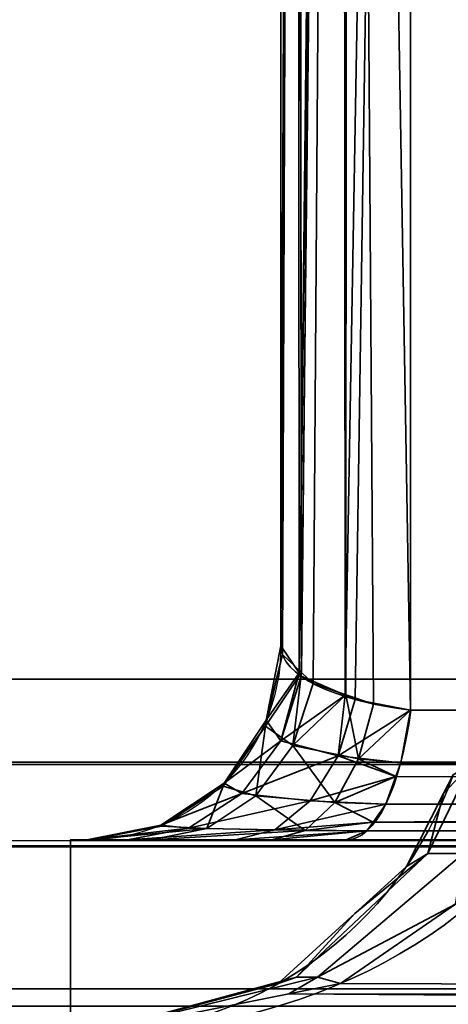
# Model space of a CAD drawing. Header units: millimetres. Extents: x -508 to 6708, y -110 to 248.
# Tile 1021 of 1056: x 2559.42 to 2560.96, y -23.39 to -19.84. Entities that reach past the tile are written whole.
import ezdxf

# ---------------------------------------------------------------- set-up
doc = ezdxf.new("R2010")
doc.units = ezdxf.units.MM
doc.layers.add('151', color=7, linetype='Continuous', true_color=0xffffff)

# ---------------------------------------------------------------- blocks, each defined once
blk = doc.blocks.new('UG_SURFACE_307')
at = {"layer": '151', "color": 252, "linetype": 'Continuous', "lineweight": 35}
for points in [[(2532.0001, -5.3, 2075.2499), (2532.0001, -22.22, 2075.2499), (3467.9999, -22.22, 2075.2499), (3467.9999, -5.3, 2075.2499)], [(2533.5, -5.3, 2073.75), (3466.5, -5.3, 2073.75), (3466.5, -22.22, 2073.75), (2533.5, -22.22, 2073.75)], [(3467.9999, -22.22, 2075.2499), (2532.0001, -22.22, 2075.2499), (2532.0592, -22.8209, 2075.1908)], [(3467.9408, -22.8209, 2075.1908), (3467.9999, -22.22, 2075.2499), (2532.0592, -22.8209, 2075.1908)], [(2533.5305, -22.5282, 2073.7197), (2533.5, -22.22, 2073.75), (3466.5, -22.22, 2073.75)], [(2533.5305, -22.5282, 2073.7197), (3466.5, -22.22, 2073.75), (3466.4695, -22.5282, 2073.7197)], [(3466.4695, -22.5282, 2073.7197), (3466.3796, -22.8246, 2073.6296), (2533.6204, -22.8246, 2073.6296), (2533.5305, -22.5282, 2073.7197)], [(2532.0592, -22.8209, 2075.1908), (2532.2344, -23.3987, 2075.0155), (3467.7656, -23.3987, 2075.0155), (3467.9408, -22.8209, 2075.1908)], [(3466.0373, -23.3372, 2073.2872), (2533.9627, -23.3372, 2073.2872), (2533.6204, -22.8246, 2073.6296), (3466.3796, -22.8246, 2073.6296)], [(3465.5247, -23.6797, 2072.7746), (2534.4753, -23.6797, 2072.7746), (2533.9627, -23.3372, 2073.2872), (3466.0373, -23.3372, 2073.2872)]]:
    blk.add_3dface(points, dxfattribs=at)
blk = doc.blocks.new('UG_SURFACE_318')
at = {"layer": '151', "color": 252, "linetype": 'Continuous', "lineweight": 35}
for points in [[(2570.8675, 1.1734, 1158.357), (2560.8265, -8.8675, 1158.357), (2560.8265, -22.3324, 1163.4195), (2580.2524, -22.3324, 1170.7232)], [(2560.8265, -8.8675, 1158.357), (2560.5996, -8.9158, 1158.2285), (2560.5903, -22.278, 1163.2341)], [(2560.5903, -22.278, 1163.2341), (2560.6265, -22.2937, 1163.2876), (2560.8265, -8.8675, 1158.357)], [(2560.5996, -8.9158, 1010.2714), (2560.8265, -8.8675, 1010.1429), (2560.8265, -22.3324, 1005.0805)], [(2560.6265, -22.2937, 1163.2876), (2560.8265, -22.3324, 1163.4195), (2560.8265, -8.8675, 1158.357)], [(2584.3325, -18.2525, 997.7769), (2580.2524, -22.3324, 997.7769), (2560.8265, -22.3324, 1005.0805), (2560.8265, -8.8675, 1010.1429)], [(2560.5698, -8.9258, 1158.2022), (2560.4172, -9.0015, 1158.0006), (2560.4243, -22.1977, 1162.9602)], [(2560.4334, -22.1962, 1005.545), (2560.4172, -9.0015, 1010.4994), (2560.5698, -8.9258, 1010.2979)], [(2560.5822, -8.9195, 1158.2187), (2560.5698, -8.9258, 1158.2022), (2560.4243, -22.1977, 1162.9602)], [(2560.4243, -22.1977, 1162.9602), (2560.4324, -22.2098, 1163.0014), (2560.5822, -8.9195, 1158.2187)], [(2560.4324, -22.2098, 1163.0014), (2560.5903, -22.278, 1163.2341), (2560.5822, -8.9195, 1158.2187)], [(2560.5698, -8.9258, 1010.2979), (2560.4749, -22.2358, 1005.41), (2560.4334, -22.1962, 1005.545)], [(2560.5698, -8.9258, 1010.2979), (2560.5936, -22.2762, 1005.2722), (2560.4749, -22.2358, 1005.41)], [(2560.5698, -8.9258, 1010.2979), (2560.5822, -8.9195, 1010.2812), (2560.5936, -22.2762, 1005.2722)], [(2560.5996, -8.9158, 1158.2285), (2560.5822, -8.9195, 1158.2187), (2560.5903, -22.278, 1163.2341)], [(2560.5936, -22.2762, 1005.2722), (2560.5822, -8.9195, 1010.2812), (2560.5996, -8.9158, 1010.2714)], [(2560.5996, -8.9158, 1010.2714), (2560.6928, -22.3099, 1005.1571), (2560.5936, -22.2762, 1005.2722)], [(2560.5996, -8.9158, 1010.2714), (2560.8265, -22.3324, 1005.0805), (2560.6928, -22.3099, 1005.1571)], [(2560.4172, -9.0015, 1158.0006), (2560.4143, -9.0066, 1157.9871), (2560.359, -22.1, 1162.6267)], [(2560.359, -22.1, 1162.6267), (2560.4243, -22.1977, 1162.9602), (2560.4172, -9.0015, 1158.0006)], [(2560.4143, -9.0066, 1157.9871), (2560.359, -9.0999, 1157.7389), (2560.359, -22.1, 1162.6267)], [(2560.4143, -9.0066, 1010.5129), (2560.3645, -22.1308, 1005.7681), (2560.359, -22.1, 1005.8733)], [(2560.359, -22.1, 1005.8733), (2560.359, -9.0999, 1010.761), (2560.4143, -9.0066, 1010.5129)], [(2560.4143, -9.0066, 1010.5129), (2560.4334, -22.1962, 1005.545), (2560.3645, -22.1308, 1005.7681)], [(2560.4143, -9.0066, 1010.5129), (2560.4172, -9.0015, 1010.4994), (2560.4334, -22.1962, 1005.545)], [(2560.359, -22.1, 1005.8733), (2560.359, -22.1, 1162.6267), (2560.359, -9.0999, 1157.7389), (2560.359, -9.0999, 1010.761)], [(2560.4243, -22.1977, 1162.9602), (2560.359, -22.1, 1162.6267), (2560.3056, -22.3679, 1162.6267)], [(2560.3056, -22.3679, 1005.8733), (2560.3056, -22.3679, 1162.6267), (2560.359, -22.1, 1162.6267), (2560.359, -22.1, 1005.8733)], [(2560.3056, -22.3679, 1005.8733), (2560.359, -22.1, 1005.8733), (2560.3645, -22.1308, 1005.7681)], [(2560.3032, -22.3891, 1005.7608), (2560.3645, -22.1308, 1005.7681), (2560.4334, -22.1962, 1005.545)], [(2560.3645, -22.1308, 1005.7681), (2560.3032, -22.3891, 1005.7608), (2560.3056, -22.3679, 1005.8733)], [(2560.4019, -22.4594, 1005.3648), (2560.3032, -22.3891, 1005.7608), (2560.4334, -22.1962, 1005.545)], [(2560.3056, -22.3679, 1162.6267), (2560.3592, -22.4423, 1163.0355), (2560.4243, -22.1977, 1162.9602)], [(2560.3592, -22.4423, 1163.0355), (2560.4324, -22.2098, 1163.0014), (2560.4243, -22.1977, 1162.9602)], [(2560.5903, -22.278, 1163.2341), (2560.4324, -22.2098, 1163.0014), (2560.3592, -22.4423, 1163.0355)], [(2560.4334, -22.1962, 1005.545), (2560.4749, -22.2358, 1005.41), (2560.4019, -22.4594, 1005.3648)], [(2560.4019, -22.4594, 1005.3648), (2560.4749, -22.2358, 1005.41), (2560.5936, -22.2762, 1005.2722)], [(2560.3592, -22.4423, 1163.0355), (2560.5648, -22.497, 1163.3613), (2560.5903, -22.278, 1163.2341)], [(2560.6387, -22.5074, 1005.0747), (2560.4019, -22.4594, 1005.3648), (2560.5936, -22.2762, 1005.2722)], [(2560.5648, -22.497, 1163.3613), (2560.6265, -22.2937, 1163.2876), (2560.5903, -22.278, 1163.2341)], [(2560.8265, -22.3324, 1163.4195), (2560.6265, -22.2937, 1163.2876), (2560.5648, -22.497, 1163.3613)], [(2560.5936, -22.2762, 1005.2722), (2560.6928, -22.3099, 1005.1571), (2560.6387, -22.5074, 1005.0747)], [(2560.6387, -22.5074, 1005.0747), (2560.6928, -22.3099, 1005.1571), (2560.8265, -22.3324, 1005.0805)], [(2560.5648, -22.497, 1163.3613), (2560.7908, -22.5217, 1163.5146), (2560.8265, -22.3324, 1163.4195)], [(2560.8265, -22.3324, 1005.0805), (2560.7908, -22.5217, 1004.9855), (2560.6387, -22.5074, 1005.0747)], [(2580.2524, -22.3324, 1170.7232), (2560.8265, -22.3324, 1163.4195), (2560.7908, -22.5217, 1163.5146)], [(2560.7908, -22.5217, 1163.5146), (2580.2004, -22.5766, 1170.8617), (2580.2524, -22.3324, 1170.7232)], [(2580.2524, -22.3324, 997.7769), (2580.2004, -22.5766, 997.6383), (2560.7908, -22.5217, 1004.9855)], [(2560.7908, -22.5217, 1004.9855), (2560.8265, -22.3324, 1005.0805), (2580.2524, -22.3324, 997.7769)], [(2560.2689, -22.6409, 1005.2825), (2560.1506, -22.6058, 1005.7428), (2560.3032, -22.3891, 1005.7608)], [(2560.3032, -22.3891, 1005.7608), (2560.1506, -22.6058, 1005.7428), (2560.154, -22.595, 1005.8733)], [(2560.3592, -22.4423, 1163.0355), (2560.3056, -22.3679, 1162.6267), (2560.154, -22.595, 1162.6267)], [(2560.154, -22.595, 1005.8733), (2560.154, -22.595, 1162.6267), (2560.3056, -22.3679, 1162.6267), (2560.3056, -22.3679, 1005.8733)], [(2560.154, -22.595, 1005.8733), (2560.3056, -22.3679, 1005.8733), (2560.3032, -22.3891, 1005.7608)], [(2560.3032, -22.3891, 1005.7608), (2560.4019, -22.4594, 1005.3648), (2560.2689, -22.6409, 1005.2825)], [(2560.154, -22.595, 1162.6267), (2560.2179, -22.6324, 1163.1016), (2560.3592, -22.4423, 1163.0355)], [(2560.5648, -22.497, 1163.3613), (2560.3592, -22.4423, 1163.0355), (2560.2179, -22.6324, 1163.1016)], [(2560.5536, -22.6643, 1004.945), (2560.2689, -22.6409, 1005.2825), (2560.4019, -22.4594, 1005.3648)], [(2560.4019, -22.4594, 1005.3648), (2560.6387, -22.5074, 1005.0747), (2560.5536, -22.6643, 1004.945)], [(2560.2179, -22.6324, 1163.1016), (2560.4649, -22.6593, 1163.4805), (2560.5648, -22.497, 1163.3613)], [(2560.5648, -22.497, 1163.3613), (2560.4649, -22.6593, 1163.4805), (2560.7729, -22.5714, 1163.5625)], [(2560.7729, -22.5714, 1004.9374), (2560.5536, -22.6643, 1004.945), (2560.6387, -22.5074, 1005.0747)], [(2560.7729, -22.5714, 1163.5625), (2560.7908, -22.5217, 1163.5146), (2560.5648, -22.497, 1163.3613)], [(2560.6387, -22.5074, 1005.0747), (2560.7908, -22.5217, 1004.9855), (2560.7729, -22.5714, 1004.9374)], [(2560.7908, -22.5217, 1163.5146), (2560.7729, -22.5714, 1163.5625), (2580.2004, -22.5766, 1170.8617)], [(2580.2004, -22.5766, 997.6383), (2560.7729, -22.5714, 1004.9374), (2560.7908, -22.5217, 1004.9855)], [(2560.9453, -22.6322, 1162.3501), (2561.0454, -22.5266, 1162.5661), (2560.8881, -22.8485, 1162.6972)], [(2561.017, -22.8485, 1162.8835), (2560.8881, -22.8485, 1162.6972), (2561.0454, -22.5266, 1162.5661), (2561.1951, -22.5266, 1162.7823)], [(2560.8881, -22.8485, 1005.8028), (2561.0454, -22.5266, 1005.9339), (2560.9453, -22.6322, 1006.1499)], [(2560.8881, -22.8485, 1005.8028), (2561.017, -22.8485, 1005.6165), (2561.1951, -22.5266, 1005.7178), (2561.0454, -22.5266, 1005.9339)], [(2560.9453, -22.6322, 1162.3501), (2560.9796, -22.5648, 1162.3144), (2561.0454, -22.5266, 1162.5661)], [(2561.0454, -22.5266, 1005.9339), (2560.9796, -22.5648, 1006.1857), (2560.9453, -22.6322, 1006.1499)], [(2560.4649, -22.6593, 1163.4805), (2560.7367, -22.6713, 1163.6589), (2560.7729, -22.5714, 1163.5625)], [(2560.7729, -22.5714, 1004.9374), (2560.7367, -22.6713, 1004.8411), (2560.5536, -22.6643, 1004.945)], [(2580.2, -22.578, 997.6375), (2560.6914, -22.7352, 1004.721), (2560.7367, -22.6713, 1004.8411)], [(2580.2, -22.578, 997.6375), (2580.1184, -22.7412, 997.4201), (2560.6914, -22.7352, 1004.721)], [(2580.2, -22.578, 1170.8626), (2560.7729, -22.5714, 1163.5625), (2560.7367, -22.6713, 1163.6589)], [(2580.2, -22.578, 997.6375), (2560.7367, -22.6713, 1004.8411), (2560.7729, -22.5714, 1004.9374)], [(2580.1184, -22.7412, 1171.0799), (2580.2, -22.578, 1170.8626), (2560.7367, -22.6713, 1163.6589)], [(2580.2, -22.578, 1170.8626), (2580.2004, -22.5766, 1170.8617), (2560.7729, -22.5714, 1163.5625)], [(2560.7729, -22.5714, 1004.9374), (2580.2004, -22.5766, 997.6383), (2580.2, -22.578, 997.6375)], [(2560.9796, -22.5648, 1162.3144), (2560.9453, -22.6322, 1006.1499), (2560.9796, -22.5648, 1006.1857)], [(2560.9796, -22.5648, 1162.3144), (2560.9453, -22.6322, 1162.3501), (2560.9453, -22.6322, 1006.1499)], [(2560.2179, -22.6324, 1163.1016), (2560.154, -22.595, 1162.6267), (2559.9267, -22.7467, 1162.6267)], [(2559.9267, -22.7467, 1005.8733), (2559.9267, -22.7467, 1162.6267), (2560.154, -22.595, 1162.6267), (2560.154, -22.595, 1005.8733)], [(2559.9267, -22.7467, 1005.8733), (2560.154, -22.595, 1005.8733), (2560.1506, -22.6058, 1005.7428)], [(2560.1506, -22.6058, 1005.7428), (2559.9289, -22.7496, 1005.7167), (2559.9267, -22.7467, 1005.8733)], [(2560.0917, -22.759, 1005.1728), (2559.9289, -22.7496, 1005.7167), (2560.1506, -22.6058, 1005.7428)], [(2560.1506, -22.6058, 1005.7428), (2560.2689, -22.6409, 1005.2825), (2560.0917, -22.759, 1005.1728)], [(2559.9267, -22.7467, 1162.6267), (2560.0255, -22.7568, 1163.1913), (2560.2179, -22.6324, 1163.1016)], [(2560.4649, -22.6593, 1163.4805), (2560.2179, -22.6324, 1163.1016), (2560.0255, -22.7568, 1163.1913)], [(2560.446, -22.7652, 1004.7809), (2560.0917, -22.759, 1005.1728), (2560.2689, -22.6409, 1005.2825)], [(2560.2689, -22.6409, 1005.2825), (2560.5536, -22.6643, 1004.945), (2560.446, -22.7652, 1004.7809)], [(2560.8881, -22.8485, 1162.6972), (2560.8113, -22.895, 1162.4892), (2560.9453, -22.6322, 1162.3501)], [(2560.8113, -22.895, 1006.0109), (2560.9453, -22.6322, 1162.3501), (2560.8113, -22.895, 1162.4892)], [(2560.8113, -22.895, 1006.0109), (2560.9453, -22.6322, 1006.1499), (2560.9453, -22.6322, 1162.3501)], [(2560.9453, -22.6322, 1006.1499), (2560.8113, -22.895, 1006.0109), (2560.8881, -22.8485, 1005.8028)], [(2560.0255, -22.7568, 1163.1913), (2560.3368, -22.7639, 1163.633), (2560.4649, -22.6593, 1163.4805)], [(2560.7367, -22.6713, 1163.6589), (2560.4649, -22.6593, 1163.4805), (2560.3368, -22.7639, 1163.633)], [(2560.3368, -22.7639, 1163.633), (2560.6914, -22.7352, 1163.779), (2560.7367, -22.6713, 1163.6589)], [(2560.6914, -22.7352, 1004.721), (2560.446, -22.7652, 1004.7809), (2560.5536, -22.6643, 1004.945)], [(2560.5536, -22.6643, 1004.945), (2560.7367, -22.6713, 1004.8411), (2560.6914, -22.7352, 1004.721)], [(2560.7367, -22.6713, 1163.6589), (2560.6914, -22.7352, 1163.779), (2580.1184, -22.7412, 1171.0799)], [(2560.0255, -22.7568, 1163.1913), (2559.9267, -22.7467, 1162.6267), (2559.659, -22.8, 1162.6267)], [(2559.659, -22.8, 1005.8733), (2559.659, -22.8, 1162.6267), (2559.9267, -22.7467, 1162.6267), (2559.9267, -22.7467, 1005.8733)], [(2559.659, -22.8, 1005.8733), (2559.9267, -22.7467, 1005.8733), (2559.9289, -22.7496, 1005.7167)], [(2559.9289, -22.7496, 1005.7167), (2559.67, -22.8, 1005.686), (2559.659, -22.8, 1005.8733)], [(2559.659, -22.8, 1162.6267), (2559.8059, -22.8, 1163.2936), (2560.0255, -22.7568, 1163.1913)], [(2559.67, -22.8, 1005.686), (2559.9289, -22.7496, 1005.7167), (2560.0917, -22.759, 1005.1728)], [(2560.3368, -22.7639, 1163.633), (2560.0255, -22.7568, 1163.1913), (2559.8059, -22.8, 1163.2936)], [(2560.3368, -22.7639, 1163.633), (2560.6689, -22.767, 1163.8389), (2560.6914, -22.7352, 1163.779)], [(2560.6914, -22.7352, 1004.721), (2560.6689, -22.767, 1004.6611), (2560.446, -22.7652, 1004.7809)], [(2580.1175, -22.7431, 997.4175), (2560.5943, -22.8, 1004.4625), (2560.6689, -22.767, 1004.6611)], [(2580.1175, -22.7431, 997.4175), (2580.0202, -22.8, 997.1588), (2560.5943, -22.8, 1004.4625)], [(2580.1175, -22.7431, 1171.0825), (2560.6914, -22.7352, 1163.779), (2560.6689, -22.767, 1163.8389)], [(2580.1175, -22.7431, 997.4175), (2560.6689, -22.767, 1004.6611), (2560.6914, -22.7352, 1004.721)], [(2580.0202, -22.8, 1171.3412), (2580.1175, -22.7431, 1171.0825), (2560.6689, -22.767, 1163.8389)], [(2580.1175, -22.7431, 1171.0825), (2580.1184, -22.7412, 1171.0799), (2560.6914, -22.7352, 1163.779)], [(2560.6914, -22.7352, 1004.721), (2580.1184, -22.7412, 997.4201), (2580.1175, -22.7431, 997.4175)], [(2560.0917, -22.759, 1005.1728), (2559.891, -22.8, 1005.0488), (2559.67, -22.8, 1005.686)], [(2559.8059, -22.8, 1163.2936), (2560.1943, -22.8, 1163.803), (2560.3368, -22.7639, 1163.633)], [(2559.891, -22.8, 1005.0488), (2560.0917, -22.759, 1005.1728), (2560.446, -22.7652, 1004.7809)], [(2560.446, -22.7652, 1004.7809), (2560.3263, -22.8, 1004.5987), (2559.891, -22.8, 1005.0488)], [(2560.6689, -22.767, 1163.8389), (2560.3368, -22.7639, 1163.633), (2560.1943, -22.8, 1163.803)], [(2560.1943, -22.8, 1163.803), (2560.5943, -22.8, 1164.0376), (2560.6689, -22.767, 1163.8389)], [(2560.3263, -22.8, 1004.5987), (2560.446, -22.7652, 1004.7809), (2560.6689, -22.767, 1004.6611)], [(2560.6689, -22.767, 1004.6611), (2560.5943, -22.8, 1004.4625), (2560.3263, -22.8, 1004.5987)], [(2560.6689, -22.767, 1163.8389), (2560.5943, -22.8, 1164.0376), (2580.0202, -22.8, 1171.3412)], [(2559.6001, -22.8, 979.25), (2559.6001, -22.8, 1164.25), (2559.659, -22.8, 1005.8733)], [(2559.659, -22.8, 1005.8733), (2559.67, -22.8, 1005.686), (2559.6001, -22.8, 979.25)], [(2559.67, -22.8, 1005.686), (2559.891, -22.8, 1005.0488), (2559.6001, -22.8, 979.25)], [(2559.6001, -22.8, 1164.25), (2559.659, -22.8, 1162.6267), (2559.659, -22.8, 1005.8733)], [(2559.6001, -22.8, 1164.25), (2561.0001, -22.8, 1164.25), (2560.5943, -22.8, 1164.0376)], [(2559.6001, -22.8, 979.25), (2560.3263, -22.8, 1004.5987), (2560.5943, -22.8, 1004.4625)], [(2559.6001, -22.8, 1164.25), (2559.8059, -22.8, 1163.2936), (2559.659, -22.8, 1162.6267)], [(2560.5943, -22.8, 1164.0376), (2560.1943, -22.8, 1163.803), (2559.6001, -22.8, 1164.25)], [(2559.6001, -22.8, 979.25), (2559.891, -22.8, 1005.0488), (2560.3263, -22.8, 1004.5987)], [(2560.1943, -22.8, 1163.803), (2559.8059, -22.8, 1163.2936), (2559.6001, -22.8, 1164.25)], [(2560.5943, -22.8, 1004.4625), (2580.0202, -22.8, 997.1588), (2580.0202, -22.8, 979.25), (2559.6001, -22.8, 979.25)], [(2559.6001, -23.5, 1164.25), (2559.6001, -22.8, 1164.25), (2559.6001, -22.8, 979.25), (2559.6001, -23.5, 979.25)], [(2559.6001, -23.5, 1164.25), (2561.0001, -23.5, 1164.25), (2561.0001, -22.8, 1164.25), (2559.6001, -22.8, 1164.25)], [(2580.0202, -23.5, 979.25), (2559.6001, -23.5, 979.25), (2559.6001, -22.8, 979.25), (2580.0202, -22.8, 979.25)], [(2580.0202, -22.8, 1171.3412), (2560.5943, -22.8, 1164.0376), (2561.0001, -22.8, 1164.25)], [(2560.6258, -23.0649, 1162.6818), (2560.8881, -22.8485, 1162.6972), (2560.415, -23.2951, 1163.0818)], [(2560.4906, -23.2951, 1163.1908), (2560.415, -23.2951, 1163.0818), (2560.8881, -22.8485, 1162.6972), (2561.017, -22.8485, 1162.8835)], [(2560.415, -23.2951, 1005.4183), (2560.8881, -22.8485, 1005.8028), (2560.6258, -23.0649, 1005.8181)], [(2560.415, -23.2951, 1005.4183), (2560.4906, -23.2951, 1005.3092), (2561.017, -22.8485, 1005.6165), (2560.8881, -22.8485, 1005.8028)], [(2560.4906, -23.2951, 1163.1908), (2561.017, -22.8485, 1162.8835), (2560.9884, -23.0309, 1163.1131)], [(2560.9884, -23.0309, 1005.3869), (2561.017, -22.8485, 1005.6165), (2560.4906, -23.2951, 1005.3092)], [(2560.6258, -23.0649, 1162.6818), (2560.8113, -22.895, 1162.4892), (2560.8881, -22.8485, 1162.6972)], [(2560.8881, -22.8485, 1005.8028), (2560.8113, -22.895, 1006.0109), (2560.6258, -23.0649, 1005.8181)], [(2560.8113, -22.895, 1162.4892), (2560.6258, -23.0649, 1005.8181), (2560.8113, -22.895, 1006.0109)], [(2560.8113, -22.895, 1162.4892), (2560.6258, -23.0649, 1162.6818), (2560.6258, -23.0649, 1005.8181)], [(2560.9884, -23.0309, 1163.1131), (2560.5736, -23.3178, 1163.2918), (2560.4906, -23.2951, 1163.1908)], [(2560.4906, -23.2951, 1005.3092), (2560.5736, -23.3178, 1005.2081), (2560.9884, -23.0309, 1005.3869)], [(2580.2166, -23.3824, 1170.8187), (2560.5736, -23.3178, 1163.2918), (2560.9884, -23.0309, 1163.1131)], [(2560.9884, -23.0309, 1005.3869), (2560.5736, -23.3178, 1005.2081), (2580.2166, -23.3824, 997.6814)], [(2560.415, -23.2951, 1163.0818), (2560.3497, -23.3178, 1162.9686), (2560.6258, -23.0649, 1162.6818)], [(2560.3497, -23.3178, 1005.5314), (2560.6258, -23.0649, 1162.6818), (2560.3497, -23.3178, 1162.9686)], [(2560.3497, -23.3178, 1005.5314), (2560.6258, -23.0649, 1005.8181), (2560.6258, -23.0649, 1162.6818)], [(2560.6258, -23.0649, 1005.8181), (2560.3497, -23.3178, 1005.5314), (2560.415, -23.2951, 1005.4183)], [(2560.415, -23.2951, 1163.0818), (2559.659, -23.5, 1163.6859), (2560.1854, -23.3611, 1163.1392)], [(2560.3881, -23.3547, 1163.3717), (2559.659, -23.5, 1163.6859), (2560.4906, -23.2951, 1163.1908)], [(2559.659, -23.5, 1163.6859), (2560.415, -23.2951, 1163.0818), (2560.4906, -23.2951, 1163.1908)], [(2560.4906, -23.2951, 1005.3092), (2559.659, -23.5, 1004.814), (2560.3881, -23.3547, 1005.1283)], [(2560.1854, -23.3611, 1005.3608), (2559.659, -23.5, 1004.814), (2560.415, -23.2951, 1005.4183)], [(2559.659, -23.5, 1004.814), (2560.4906, -23.2951, 1005.3092), (2560.415, -23.2951, 1005.4183)], [(2560.1854, -23.3611, 1163.1392), (2560.3497, -23.3178, 1162.9686), (2560.415, -23.2951, 1163.0818)], [(2560.415, -23.2951, 1005.4183), (2560.3497, -23.3178, 1005.5314), (2560.1854, -23.3611, 1005.3608)], [(2560.3497, -23.3178, 1162.9686), (2560.1854, -23.3611, 1005.3608), (2560.3497, -23.3178, 1005.5314)], [(2560.3497, -23.3178, 1162.9686), (2560.1854, -23.3611, 1163.1392), (2560.1854, -23.3611, 1005.3608)], [(2560.4906, -23.2951, 1163.1908), (2560.5736, -23.3178, 1163.2918), (2560.3881, -23.3547, 1163.3717)], [(2560.3881, -23.3547, 1005.1283), (2560.5736, -23.3178, 1005.2081), (2560.4906, -23.2951, 1005.3092)], [(2580.2166, -23.3824, 1170.8187), (2560.3881, -23.3547, 1163.3717), (2560.5736, -23.3178, 1163.2918)], [(2560.5736, -23.3178, 1005.2081), (2560.3881, -23.3547, 1005.1283), (2580.2166, -23.3824, 997.6814)], [(2580.0202, -23.5, 1171.3412), (2559.659, -23.5, 1163.6859), (2560.3881, -23.3547, 1163.3717)], [(2560.3881, -23.3547, 1005.1283), (2559.659, -23.5, 1004.814), (2580.0202, -23.5, 997.1588)], [(2560.1854, -23.3611, 1005.3608), (2560.1854, -23.3611, 1163.1392), (2559.659, -23.5, 1163.6859), (2559.659, -23.5, 1004.814)], [(2560.3881, -23.3547, 1163.3717), (2580.2166, -23.3824, 1170.8187), (2580.2147, -23.3863, 1170.8238)], [(2560.3881, -23.3547, 1163.3717), (2580.2147, -23.3863, 1170.8238), (2580.0202, -23.5, 1171.3412)], [(2580.0202, -23.5, 997.1588), (2580.2147, -23.3863, 997.6762), (2560.3881, -23.3547, 1005.1283)], [(2580.2147, -23.3863, 997.6762), (2580.2166, -23.3824, 997.6814), (2560.3881, -23.3547, 1005.1283)]]:
    blk.add_3dface(points, dxfattribs=at)
blk = doc.blocks.new('UG_SURFACE_342')
at = {"layer": '151', "color": 252, "linetype": 'Continuous', "lineweight": 35}
for points in [[(2570.8675, 1.1734, 1158.357), (2560.8265, -8.8675, 1158.357), (2560.8265, -22.3324, 1163.4195), (2580.2524, -22.3324, 1170.7232)], [(2560.8265, -8.8675, 1158.357), (2560.5996, -8.9158, 1158.2285), (2560.5903, -22.278, 1163.2341)], [(2560.5903, -22.278, 1163.2341), (2560.6265, -22.2937, 1163.2876), (2560.8265, -8.8675, 1158.357)], [(2560.5996, -8.9158, 1010.2714), (2560.8265, -8.8675, 1010.1429), (2560.8265, -22.3324, 1005.0805)], [(2560.6265, -22.2937, 1163.2876), (2560.8265, -22.3324, 1163.4195), (2560.8265, -8.8675, 1158.357)], [(2584.3325, -18.2525, 997.7769), (2580.2524, -22.3324, 997.7769), (2560.8265, -22.3324, 1005.0805), (2560.8265, -8.8675, 1010.1429)], [(2560.5698, -8.9258, 1158.2022), (2560.4172, -9.0015, 1158.0006), (2560.4243, -22.1977, 1162.9602)], [(2560.4334, -22.1962, 1005.545), (2560.4172, -9.0015, 1010.4994), (2560.5698, -8.9258, 1010.2979)], [(2560.5822, -8.9195, 1158.2187), (2560.5698, -8.9258, 1158.2022), (2560.4243, -22.1977, 1162.9602)], [(2560.4243, -22.1977, 1162.9602), (2560.4324, -22.2098, 1163.0014), (2560.5822, -8.9195, 1158.2187)], [(2560.4324, -22.2098, 1163.0014), (2560.5903, -22.278, 1163.2341), (2560.5822, -8.9195, 1158.2187)], [(2560.5698, -8.9258, 1010.2979), (2560.4749, -22.2358, 1005.41), (2560.4334, -22.1962, 1005.545)], [(2560.5698, -8.9258, 1010.2979), (2560.5936, -22.2762, 1005.2722), (2560.4749, -22.2358, 1005.41)], [(2560.5698, -8.9258, 1010.2979), (2560.5822, -8.9195, 1010.2812), (2560.5936, -22.2762, 1005.2722)], [(2560.5996, -8.9158, 1158.2285), (2560.5822, -8.9195, 1158.2187), (2560.5903, -22.278, 1163.2341)], [(2560.5936, -22.2762, 1005.2722), (2560.5822, -8.9195, 1010.2812), (2560.5996, -8.9158, 1010.2714)], [(2560.5996, -8.9158, 1010.2714), (2560.6928, -22.3099, 1005.1571), (2560.5936, -22.2762, 1005.2722)], [(2560.5996, -8.9158, 1010.2714), (2560.8265, -22.3324, 1005.0805), (2560.6928, -22.3099, 1005.1571)], [(2560.4172, -9.0015, 1158.0006), (2560.4143, -9.0066, 1157.9871), (2560.359, -22.1, 1162.6267)], [(2560.359, -22.1, 1162.6267), (2560.4243, -22.1977, 1162.9602), (2560.4172, -9.0015, 1158.0006)], [(2560.4143, -9.0066, 1157.9871), (2560.359, -9.0999, 1157.7389), (2560.359, -22.1, 1162.6267)], [(2560.4143, -9.0066, 1010.5129), (2560.3645, -22.1308, 1005.7681), (2560.359, -22.1, 1005.8733)], [(2560.359, -22.1, 1005.8733), (2560.359, -9.0999, 1010.761), (2560.4143, -9.0066, 1010.5129)], [(2560.4143, -9.0066, 1010.5129), (2560.4334, -22.1962, 1005.545), (2560.3645, -22.1308, 1005.7681)], [(2560.4143, -9.0066, 1010.5129), (2560.4172, -9.0015, 1010.4994), (2560.4334, -22.1962, 1005.545)], [(2560.359, -22.1, 1005.8733), (2560.359, -22.1, 1162.6267), (2560.359, -9.0999, 1157.7389), (2560.359, -9.0999, 1010.761)], [(2560.4243, -22.1977, 1162.9602), (2560.359, -22.1, 1162.6267), (2560.3056, -22.3679, 1162.6267)], [(2560.3056, -22.3679, 1005.8733), (2560.3056, -22.3679, 1162.6267), (2560.359, -22.1, 1162.6267), (2560.359, -22.1, 1005.8733)], [(2560.3056, -22.3679, 1005.8733), (2560.359, -22.1, 1005.8733), (2560.3645, -22.1308, 1005.7681)], [(2560.3032, -22.3891, 1005.7608), (2560.3645, -22.1308, 1005.7681), (2560.4334, -22.1962, 1005.545)], [(2560.3645, -22.1308, 1005.7681), (2560.3032, -22.3891, 1005.7608), (2560.3056, -22.3679, 1005.8733)], [(2560.4019, -22.4594, 1005.3648), (2560.3032, -22.3891, 1005.7608), (2560.4334, -22.1962, 1005.545)], [(2560.3056, -22.3679, 1162.6267), (2560.3592, -22.4423, 1163.0355), (2560.4243, -22.1977, 1162.9602)], [(2560.3592, -22.4423, 1163.0355), (2560.4324, -22.2098, 1163.0014), (2560.4243, -22.1977, 1162.9602)], [(2560.5903, -22.278, 1163.2341), (2560.4324, -22.2098, 1163.0014), (2560.3592, -22.4423, 1163.0355)], [(2560.4334, -22.1962, 1005.545), (2560.4749, -22.2358, 1005.41), (2560.4019, -22.4594, 1005.3648)], [(2560.4019, -22.4594, 1005.3648), (2560.4749, -22.2358, 1005.41), (2560.5936, -22.2762, 1005.2722)], [(2560.3592, -22.4423, 1163.0355), (2560.5648, -22.497, 1163.3613), (2560.5903, -22.278, 1163.2341)], [(2560.6387, -22.5074, 1005.0747), (2560.4019, -22.4594, 1005.3648), (2560.5936, -22.2762, 1005.2722)], [(2560.5648, -22.497, 1163.3613), (2560.6265, -22.2937, 1163.2876), (2560.5903, -22.278, 1163.2341)], [(2560.8265, -22.3324, 1163.4195), (2560.6265, -22.2937, 1163.2876), (2560.5648, -22.497, 1163.3613)], [(2560.5936, -22.2762, 1005.2722), (2560.6928, -22.3099, 1005.1571), (2560.6387, -22.5074, 1005.0747)], [(2560.6387, -22.5074, 1005.0747), (2560.6928, -22.3099, 1005.1571), (2560.8265, -22.3324, 1005.0805)], [(2560.5648, -22.497, 1163.3613), (2560.7908, -22.5217, 1163.5146), (2560.8265, -22.3324, 1163.4195)], [(2560.8265, -22.3324, 1005.0805), (2560.7908, -22.5217, 1004.9855), (2560.6387, -22.5074, 1005.0747)], [(2580.2524, -22.3324, 1170.7232), (2560.8265, -22.3324, 1163.4195), (2560.7908, -22.5217, 1163.5146)], [(2560.7908, -22.5217, 1163.5146), (2580.2004, -22.5766, 1170.8617), (2580.2524, -22.3324, 1170.7232)], [(2580.2524, -22.3324, 997.7769), (2580.2004, -22.5766, 997.6383), (2560.7908, -22.5217, 1004.9855)], [(2560.7908, -22.5217, 1004.9855), (2560.8265, -22.3324, 1005.0805), (2580.2524, -22.3324, 997.7769)], [(2560.2689, -22.6409, 1005.2825), (2560.1506, -22.6058, 1005.7428), (2560.3032, -22.3891, 1005.7608)], [(2560.3032, -22.3891, 1005.7608), (2560.1506, -22.6058, 1005.7428), (2560.154, -22.595, 1005.8733)], [(2560.3592, -22.4423, 1163.0355), (2560.3056, -22.3679, 1162.6267), (2560.154, -22.595, 1162.6267)], [(2560.154, -22.595, 1005.8733), (2560.154, -22.595, 1162.6267), (2560.3056, -22.3679, 1162.6267), (2560.3056, -22.3679, 1005.8733)], [(2560.154, -22.595, 1005.8733), (2560.3056, -22.3679, 1005.8733), (2560.3032, -22.3891, 1005.7608)], [(2560.3032, -22.3891, 1005.7608), (2560.4019, -22.4594, 1005.3648), (2560.2689, -22.6409, 1005.2825)], [(2560.154, -22.595, 1162.6267), (2560.2179, -22.6324, 1163.1016), (2560.3592, -22.4423, 1163.0355)], [(2560.5648, -22.497, 1163.3613), (2560.3592, -22.4423, 1163.0355), (2560.2179, -22.6324, 1163.1016)], [(2560.5536, -22.6643, 1004.945), (2560.2689, -22.6409, 1005.2825), (2560.4019, -22.4594, 1005.3648)], [(2560.4019, -22.4594, 1005.3648), (2560.6387, -22.5074, 1005.0747), (2560.5536, -22.6643, 1004.945)], [(2560.2179, -22.6324, 1163.1016), (2560.4649, -22.6593, 1163.4805), (2560.5648, -22.497, 1163.3613)], [(2560.5648, -22.497, 1163.3613), (2560.4649, -22.6593, 1163.4805), (2560.7729, -22.5714, 1163.5625)], [(2560.7729, -22.5714, 1004.9374), (2560.5536, -22.6643, 1004.945), (2560.6387, -22.5074, 1005.0747)], [(2560.7729, -22.5714, 1163.5625), (2560.7908, -22.5217, 1163.5146), (2560.5648, -22.497, 1163.3613)], [(2560.6387, -22.5074, 1005.0747), (2560.7908, -22.5217, 1004.9855), (2560.7729, -22.5714, 1004.9374)], [(2560.7908, -22.5217, 1163.5146), (2560.7729, -22.5714, 1163.5625), (2580.2004, -22.5766, 1170.8617)], [(2580.2004, -22.5766, 997.6383), (2560.7729, -22.5714, 1004.9374), (2560.7908, -22.5217, 1004.9855)], [(2560.9453, -22.6322, 1162.3501), (2561.0454, -22.5266, 1162.5661), (2560.8881, -22.8485, 1162.6972)], [(2561.017, -22.8485, 1162.8835), (2560.8881, -22.8485, 1162.6972), (2561.0454, -22.5266, 1162.5661), (2561.1951, -22.5266, 1162.7823)], [(2560.8881, -22.8485, 1005.8028), (2561.0454, -22.5266, 1005.9339), (2560.9453, -22.6322, 1006.1499)], [(2560.8881, -22.8485, 1005.8028), (2561.017, -22.8485, 1005.6165), (2561.1951, -22.5266, 1005.7178), (2561.0454, -22.5266, 1005.9339)], [(2560.9453, -22.6322, 1162.3501), (2560.9796, -22.5648, 1162.3144), (2561.0454, -22.5266, 1162.5661)], [(2561.0454, -22.5266, 1005.9339), (2560.9796, -22.5648, 1006.1857), (2560.9453, -22.6322, 1006.1499)], [(2560.4649, -22.6593, 1163.4805), (2560.7367, -22.6713, 1163.6589), (2560.7729, -22.5714, 1163.5625)], [(2560.7729, -22.5714, 1004.9374), (2560.7367, -22.6713, 1004.8411), (2560.5536, -22.6643, 1004.945)], [(2580.2, -22.578, 997.6375), (2560.6914, -22.7352, 1004.721), (2560.7367, -22.6713, 1004.8411)], [(2580.2, -22.578, 997.6375), (2580.1184, -22.7412, 997.4201), (2560.6914, -22.7352, 1004.721)], [(2580.2, -22.578, 1170.8626), (2560.7729, -22.5714, 1163.5625), (2560.7367, -22.6713, 1163.6589)], [(2580.2, -22.578, 997.6375), (2560.7367, -22.6713, 1004.8411), (2560.7729, -22.5714, 1004.9374)], [(2580.1184, -22.7412, 1171.0799), (2580.2, -22.578, 1170.8626), (2560.7367, -22.6713, 1163.6589)], [(2580.2, -22.578, 1170.8626), (2580.2004, -22.5766, 1170.8617), (2560.7729, -22.5714, 1163.5625)], [(2560.7729, -22.5714, 1004.9374), (2580.2004, -22.5766, 997.6383), (2580.2, -22.578, 997.6375)], [(2560.9796, -22.5648, 1162.3144), (2560.9453, -22.6322, 1006.1499), (2560.9796, -22.5648, 1006.1857)], [(2560.9796, -22.5648, 1162.3144), (2560.9453, -22.6322, 1162.3501), (2560.9453, -22.6322, 1006.1499)], [(2560.2179, -22.6324, 1163.1016), (2560.154, -22.595, 1162.6267), (2559.9267, -22.7467, 1162.6267)], [(2559.9267, -22.7467, 1005.8733), (2559.9267, -22.7467, 1162.6267), (2560.154, -22.595, 1162.6267), (2560.154, -22.595, 1005.8733)], [(2559.9267, -22.7467, 1005.8733), (2560.154, -22.595, 1005.8733), (2560.1506, -22.6058, 1005.7428)], [(2560.1506, -22.6058, 1005.7428), (2559.9289, -22.7496, 1005.7167), (2559.9267, -22.7467, 1005.8733)], [(2560.0917, -22.759, 1005.1728), (2559.9289, -22.7496, 1005.7167), (2560.1506, -22.6058, 1005.7428)], [(2560.1506, -22.6058, 1005.7428), (2560.2689, -22.6409, 1005.2825), (2560.0917, -22.759, 1005.1728)], [(2559.9267, -22.7467, 1162.6267), (2560.0255, -22.7568, 1163.1913), (2560.2179, -22.6324, 1163.1016)], [(2560.4649, -22.6593, 1163.4805), (2560.2179, -22.6324, 1163.1016), (2560.0255, -22.7568, 1163.1913)], [(2560.446, -22.7652, 1004.7809), (2560.0917, -22.759, 1005.1728), (2560.2689, -22.6409, 1005.2825)], [(2560.2689, -22.6409, 1005.2825), (2560.5536, -22.6643, 1004.945), (2560.446, -22.7652, 1004.7809)], [(2560.8881, -22.8485, 1162.6972), (2560.8113, -22.895, 1162.4892), (2560.9453, -22.6322, 1162.3501)], [(2560.8113, -22.895, 1006.0109), (2560.9453, -22.6322, 1162.3501), (2560.8113, -22.895, 1162.4892)], [(2560.8113, -22.895, 1006.0109), (2560.9453, -22.6322, 1006.1499), (2560.9453, -22.6322, 1162.3501)], [(2560.9453, -22.6322, 1006.1499), (2560.8113, -22.895, 1006.0109), (2560.8881, -22.8485, 1005.8028)], [(2560.0255, -22.7568, 1163.1913), (2560.3368, -22.7639, 1163.633), (2560.4649, -22.6593, 1163.4805)], [(2560.7367, -22.6713, 1163.6589), (2560.4649, -22.6593, 1163.4805), (2560.3368, -22.7639, 1163.633)], [(2560.3368, -22.7639, 1163.633), (2560.6914, -22.7352, 1163.779), (2560.7367, -22.6713, 1163.6589)], [(2560.6914, -22.7352, 1004.721), (2560.446, -22.7652, 1004.7809), (2560.5536, -22.6643, 1004.945)], [(2560.5536, -22.6643, 1004.945), (2560.7367, -22.6713, 1004.8411), (2560.6914, -22.7352, 1004.721)], [(2560.7367, -22.6713, 1163.6589), (2560.6914, -22.7352, 1163.779), (2580.1184, -22.7412, 1171.0799)], [(2560.0255, -22.7568, 1163.1913), (2559.9267, -22.7467, 1162.6267), (2559.659, -22.8, 1162.6267)], [(2559.659, -22.8, 1005.8733), (2559.659, -22.8, 1162.6267), (2559.9267, -22.7467, 1162.6267), (2559.9267, -22.7467, 1005.8733)], [(2559.659, -22.8, 1005.8733), (2559.9267, -22.7467, 1005.8733), (2559.9289, -22.7496, 1005.7167)], [(2559.9289, -22.7496, 1005.7167), (2559.67, -22.8, 1005.686), (2559.659, -22.8, 1005.8733)], [(2559.659, -22.8, 1162.6267), (2559.8059, -22.8, 1163.2936), (2560.0255, -22.7568, 1163.1913)], [(2559.67, -22.8, 1005.686), (2559.9289, -22.7496, 1005.7167), (2560.0917, -22.759, 1005.1728)], [(2560.3368, -22.7639, 1163.633), (2560.0255, -22.7568, 1163.1913), (2559.8059, -22.8, 1163.2936)], [(2560.3368, -22.7639, 1163.633), (2560.6689, -22.767, 1163.8389), (2560.6914, -22.7352, 1163.779)], [(2560.6914, -22.7352, 1004.721), (2560.6689, -22.767, 1004.6611), (2560.446, -22.7652, 1004.7809)], [(2580.1175, -22.7431, 997.4175), (2560.5943, -22.8, 1004.4625), (2560.6689, -22.767, 1004.6611)], [(2580.1175, -22.7431, 997.4175), (2580.0202, -22.8, 997.1588), (2560.5943, -22.8, 1004.4625)], [(2580.1175, -22.7431, 1171.0825), (2560.6914, -22.7352, 1163.779), (2560.6689, -22.767, 1163.8389)], [(2580.1175, -22.7431, 997.4175), (2560.6689, -22.767, 1004.6611), (2560.6914, -22.7352, 1004.721)], [(2580.0202, -22.8, 1171.3412), (2580.1175, -22.7431, 1171.0825), (2560.6689, -22.767, 1163.8389)], [(2580.1175, -22.7431, 1171.0825), (2580.1184, -22.7412, 1171.0799), (2560.6914, -22.7352, 1163.779)], [(2560.6914, -22.7352, 1004.721), (2580.1184, -22.7412, 997.4201), (2580.1175, -22.7431, 997.4175)], [(2560.0917, -22.759, 1005.1728), (2559.891, -22.8, 1005.0488), (2559.67, -22.8, 1005.686)], [(2559.8059, -22.8, 1163.2936), (2560.1943, -22.8, 1163.803), (2560.3368, -22.7639, 1163.633)], [(2559.891, -22.8, 1005.0488), (2560.0917, -22.759, 1005.1728), (2560.446, -22.7652, 1004.7809)], [(2560.446, -22.7652, 1004.7809), (2560.3263, -22.8, 1004.5987), (2559.891, -22.8, 1005.0488)], [(2560.6689, -22.767, 1163.8389), (2560.3368, -22.7639, 1163.633), (2560.1943, -22.8, 1163.803)], [(2560.1943, -22.8, 1163.803), (2560.5943, -22.8, 1164.0376), (2560.6689, -22.767, 1163.8389)], [(2560.3263, -22.8, 1004.5987), (2560.446, -22.7652, 1004.7809), (2560.6689, -22.767, 1004.6611)], [(2560.6689, -22.767, 1004.6611), (2560.5943, -22.8, 1004.4625), (2560.3263, -22.8, 1004.5987)], [(2560.6689, -22.767, 1163.8389), (2560.5943, -22.8, 1164.0376), (2580.0202, -22.8, 1171.3412)], [(2559.6001, -22.8, 979.25), (2559.6001, -22.8, 1164.25), (2559.659, -22.8, 1005.8733)], [(2559.659, -22.8, 1005.8733), (2559.67, -22.8, 1005.686), (2559.6001, -22.8, 979.25)], [(2559.67, -22.8, 1005.686), (2559.891, -22.8, 1005.0488), (2559.6001, -22.8, 979.25)], [(2559.6001, -22.8, 1164.25), (2559.659, -22.8, 1162.6267), (2559.659, -22.8, 1005.8733)], [(2559.6001, -22.8, 1164.25), (2561.0001, -22.8, 1164.25), (2560.5943, -22.8, 1164.0376)], [(2559.6001, -22.8, 979.25), (2560.3263, -22.8, 1004.5987), (2560.5943, -22.8, 1004.4625)], [(2559.6001, -22.8, 1164.25), (2559.8059, -22.8, 1163.2936), (2559.659, -22.8, 1162.6267)], [(2560.5943, -22.8, 1164.0376), (2560.1943, -22.8, 1163.803), (2559.6001, -22.8, 1164.25)], [(2559.6001, -22.8, 979.25), (2559.891, -22.8, 1005.0488), (2560.3263, -22.8, 1004.5987)], [(2560.1943, -22.8, 1163.803), (2559.8059, -22.8, 1163.2936), (2559.6001, -22.8, 1164.25)], [(2560.5943, -22.8, 1004.4625), (2580.0202, -22.8, 997.1588), (2580.0202, -22.8, 979.25), (2559.6001, -22.8, 979.25)], [(2559.6001, -23.5, 1164.25), (2559.6001, -22.8, 1164.25), (2559.6001, -22.8, 979.25), (2559.6001, -23.5, 979.25)], [(2559.6001, -23.5, 1164.25), (2561.0001, -23.5, 1164.25), (2561.0001, -22.8, 1164.25), (2559.6001, -22.8, 1164.25)], [(2580.0202, -23.5, 979.25), (2559.6001, -23.5, 979.25), (2559.6001, -22.8, 979.25), (2580.0202, -22.8, 979.25)], [(2580.0202, -22.8, 1171.3412), (2560.5943, -22.8, 1164.0376), (2561.0001, -22.8, 1164.25)], [(2560.6258, -23.0649, 1162.6818), (2560.8881, -22.8485, 1162.6972), (2560.415, -23.2951, 1163.0818)], [(2560.4906, -23.2951, 1163.1908), (2560.415, -23.2951, 1163.0818), (2560.8881, -22.8485, 1162.6972), (2561.017, -22.8485, 1162.8835)], [(2560.415, -23.2951, 1005.4183), (2560.8881, -22.8485, 1005.8028), (2560.6258, -23.0649, 1005.8181)], [(2560.415, -23.2951, 1005.4183), (2560.4906, -23.2951, 1005.3092), (2561.017, -22.8485, 1005.6165), (2560.8881, -22.8485, 1005.8028)], [(2560.4906, -23.2951, 1163.1908), (2561.017, -22.8485, 1162.8835), (2560.9884, -23.0309, 1163.1131)], [(2560.9884, -23.0309, 1005.3869), (2561.017, -22.8485, 1005.6165), (2560.4906, -23.2951, 1005.3092)], [(2560.6258, -23.0649, 1162.6818), (2560.8113, -22.895, 1162.4892), (2560.8881, -22.8485, 1162.6972)], [(2560.8881, -22.8485, 1005.8028), (2560.8113, -22.895, 1006.0109), (2560.6258, -23.0649, 1005.8181)], [(2560.8113, -22.895, 1162.4892), (2560.6258, -23.0649, 1005.8181), (2560.8113, -22.895, 1006.0109)], [(2560.8113, -22.895, 1162.4892), (2560.6258, -23.0649, 1162.6818), (2560.6258, -23.0649, 1005.8181)], [(2560.9884, -23.0309, 1163.1131), (2560.5736, -23.3178, 1163.2918), (2560.4906, -23.2951, 1163.1908)], [(2560.4906, -23.2951, 1005.3092), (2560.5736, -23.3178, 1005.2081), (2560.9884, -23.0309, 1005.3869)], [(2580.2166, -23.3824, 1170.8187), (2560.5736, -23.3178, 1163.2918), (2560.9884, -23.0309, 1163.1131)], [(2560.9884, -23.0309, 1005.3869), (2560.5736, -23.3178, 1005.2081), (2580.2166, -23.3824, 997.6814)], [(2560.415, -23.2951, 1163.0818), (2560.3497, -23.3178, 1162.9686), (2560.6258, -23.0649, 1162.6818)], [(2560.3497, -23.3178, 1005.5314), (2560.6258, -23.0649, 1162.6818), (2560.3497, -23.3178, 1162.9686)], [(2560.3497, -23.3178, 1005.5314), (2560.6258, -23.0649, 1005.8181), (2560.6258, -23.0649, 1162.6818)], [(2560.6258, -23.0649, 1005.8181), (2560.3497, -23.3178, 1005.5314), (2560.415, -23.2951, 1005.4183)], [(2560.415, -23.2951, 1163.0818), (2559.659, -23.5, 1163.6859), (2560.1854, -23.3611, 1163.1392)], [(2560.3881, -23.3547, 1163.3717), (2559.659, -23.5, 1163.6859), (2560.4906, -23.2951, 1163.1908)], [(2559.659, -23.5, 1163.6859), (2560.415, -23.2951, 1163.0818), (2560.4906, -23.2951, 1163.1908)], [(2560.4906, -23.2951, 1005.3092), (2559.659, -23.5, 1004.814), (2560.3881, -23.3547, 1005.1283)], [(2560.1854, -23.3611, 1005.3608), (2559.659, -23.5, 1004.814), (2560.415, -23.2951, 1005.4183)], [(2559.659, -23.5, 1004.814), (2560.4906, -23.2951, 1005.3092), (2560.415, -23.2951, 1005.4183)], [(2560.1854, -23.3611, 1163.1392), (2560.3497, -23.3178, 1162.9686), (2560.415, -23.2951, 1163.0818)], [(2560.415, -23.2951, 1005.4183), (2560.3497, -23.3178, 1005.5314), (2560.1854, -23.3611, 1005.3608)], [(2560.3497, -23.3178, 1162.9686), (2560.1854, -23.3611, 1005.3608), (2560.3497, -23.3178, 1005.5314)], [(2560.3497, -23.3178, 1162.9686), (2560.1854, -23.3611, 1163.1392), (2560.1854, -23.3611, 1005.3608)], [(2560.4906, -23.2951, 1163.1908), (2560.5736, -23.3178, 1163.2918), (2560.3881, -23.3547, 1163.3717)], [(2560.3881, -23.3547, 1005.1283), (2560.5736, -23.3178, 1005.2081), (2560.4906, -23.2951, 1005.3092)], [(2580.2166, -23.3824, 1170.8187), (2560.3881, -23.3547, 1163.3717), (2560.5736, -23.3178, 1163.2918)], [(2560.5736, -23.3178, 1005.2081), (2560.3881, -23.3547, 1005.1283), (2580.2166, -23.3824, 997.6814)], [(2580.0202, -23.5, 1171.3412), (2559.659, -23.5, 1163.6859), (2560.3881, -23.3547, 1163.3717)], [(2560.3881, -23.3547, 1005.1283), (2559.659, -23.5, 1004.814), (2580.0202, -23.5, 997.1588)], [(2560.1854, -23.3611, 1005.3608), (2560.1854, -23.3611, 1163.1392), (2559.659, -23.5, 1163.6859), (2559.659, -23.5, 1004.814)], [(2560.3881, -23.3547, 1163.3717), (2580.2166, -23.3824, 1170.8187), (2580.2147, -23.3863, 1170.8238)], [(2560.3881, -23.3547, 1163.3717), (2580.2147, -23.3863, 1170.8238), (2580.0202, -23.5, 1171.3412)], [(2580.0202, -23.5, 997.1588), (2580.2147, -23.3863, 997.6762), (2560.3881, -23.3547, 1005.1283)], [(2580.2147, -23.3863, 997.6762), (2580.2166, -23.3824, 997.6814), (2560.3881, -23.3547, 1005.1283)]]:
    blk.add_3dface(points, dxfattribs=at)

msp = doc.modelspace()

# ---------------------------------------------------------------- linework, layer by layer
at = {"layer": '151', "color": 253, "linetype": 'Continuous', "lineweight": -3}
for p, q in [((2560.8266, -8.8675, 1158.357), (2560.8266, -22.3324, 1163.4195)), ((2560.8266, -8.8675, 1010.143), (2560.8266, -22.3324, 1005.0805)), ((2560.8266, -8.8675, 1158.357), (2560.8266, -22.3324, 1163.4195)), ((2560.8266, -8.8675, 1010.143), (2560.8266, -22.3324, 1005.0805)), ((2560.359, -9.0999, 1010.761), (2560.359, -22.1, 1005.8733)), ((2560.359, -9.0999, 1157.739), (2560.359, -22.1, 1162.6267)), ((2560.359, -9.0999, 1010.761), (2560.359, -22.1, 1005.8733)), ((2560.359, -9.0999, 1157.739), (2560.359, -22.1, 1162.6267)), ((2560.359, -22.1, 1005.8733), (2560.359, -22.1, 1162.6267)), ((2560.359, -22.1, 1005.8733), (2560.359, -22.1, 1162.6267)), ((3468, -22.22, 2075.25), (2532, -22.22, 2075.25)), ((3466.5, -22.22, 2073.75), (2533.5, -22.22, 2073.75)), ((2560.8266, -22.3324, 1163.4195), (2580.2525, -22.3324, 1170.7231)), ((2580.2525, -22.3324, 997.7769), (2560.8266, -22.3324, 1005.0805)), ((2560.8266, -22.3324, 1163.4195), (2580.2525, -22.3324, 1170.7231)), ((2580.2525, -22.3324, 997.7769), (2560.8266, -22.3324, 1005.0805)), ((2559.6, -22.8, 979.25), (2580.0201, -22.8, 979.25)), ((2559.6, -23.5, 1164.25), (2559.6, -22.8, 1164.25)), ((2559.6, -23.5, 979.25), (2559.6, -22.8, 979.25)), ((2559.6, -22.8, 1164.25), (2561, -22.8, 1164.25)), ((2559.6, -22.8, 1164.25), (2559.6, -22.8, 979.25)), ((2559.6, -22.8, 1164.25), (2559.6, -22.8, 979.25)), ((2559.6, -23.5, 1164.25), (2559.6, -22.8, 1164.25)), ((2559.6, -23.5, 979.25), (2559.6, -22.8, 979.25)), ((2559.6, -22.8, 979.25), (2580.0201, -22.8, 979.25)), ((2559.6, -22.8, 1164.25), (2561, -22.8, 1164.25)), ((2559.659, -22.8, 1162.6267), (2559.659, -22.8, 1005.8733)), ((2559.659, -22.8, 1162.6267), (2559.659, -22.8, 1005.8733)), ((2580.0201, -22.8, 1171.3412), (2560.5942, -22.8, 1164.0376)), ((2560.5942, -22.8, 1004.4624), (2580.0201, -22.8, 997.1588)), ((2580.0201, -22.8, 1171.3412), (2560.5942, -22.8, 1164.0376)), ((2560.5942, -22.8, 1004.4624), (2580.0201, -22.8, 997.1588))]:
    msp.add_line(p, q, dxfattribs=at)
at = {"layer": '151', "color": 253, "linetype": 'Continuous', "lineweight": -3, "extrusion": (0, 0, -1)}
for centre in [(-2559.659, -22.1, -1162.6267), (-2559.659, -22.1, -1005.8733), (-2559.659, -22.1, -1005.8733), (-2559.659, -22.1, -1162.6267)]:
    msp.add_arc(centre, 0.7, 180, 270, dxfattribs=at)
at = {"layer": '151', "color": 253, "linetype": 'Continuous', "lineweight": -3, "extrusion": (0.936029, 0, -0.351924)}
msp.add_arc((-22.1, 1841.3395, 2043.2955), 0.7, 109.3882, 180, dxfattribs=at)
msp.add_arc((-22.1, 1841.3395, 2043.2955), 0.7, 109.3882, 180, dxfattribs=at)
at = {"layer": '151', "color": 253, "linetype": 'Continuous', "lineweight": -3, "extrusion": (0.936029, 0, 0.351924)}
msp.add_arc((-22.1, 188.4387, 2806.4421), 0.7, 180, 250.6118, dxfattribs=at)
msp.add_arc((-22.1, 188.4387, 2806.4421), 0.7, 180, 250.6118, dxfattribs=at)
at = {"layer": '151', "color": 253, "linetype": 'Continuous', "lineweight": -3, "extrusion": (7.45724e-16, 0.959627, -0.281275)}
msp.add_ellipse((2561.059, -22.1, 1005.8733), major_axis=(0, -0.2463, -0.8405), ratio=0.799251, start_param=0.338388, end_param=1.570796, dxfattribs=at)
msp.add_ellipse((2561.059, -22.1, 1005.8733), major_axis=(0, -0.2463, -0.8405), ratio=0.799251, start_param=0.338388, end_param=1.570796, dxfattribs=at)
at = {"layer": '151', "color": 253, "linetype": 'Continuous', "lineweight": -3, "extrusion": (9.1544e-16, 0.959627, 0.281275)}
msp.add_ellipse((2561.059, -22.1, 1162.6267), major_axis=(0, -0.2463, 0.8405), ratio=0.799251, start_param=4.712389, end_param=5.944798, dxfattribs=at)
msp.add_ellipse((2561.059, -22.1, 1162.6267), major_axis=(0, -0.2463, 0.8405), ratio=0.799251, start_param=4.712389, end_param=5.944798, dxfattribs=at)
at = {"layer": '151', "color": 253, "linetype": 'Continuous', "lineweight": -3, "extrusion": (0.395731, 0, 0.918367)}
msp.add_ellipse((2559.659, -22.1, 1163.6859), major_axis=(1.8537, 0, -0.7988), ratio=0.69361, start_param=4.712389, end_param=5.944798, dxfattribs=at)
msp.add_ellipse((2559.659, -22.1, 1163.6859), major_axis=(1.8537, 0, -0.7988), ratio=0.69361, start_param=4.712389, end_param=5.944798, dxfattribs=at)
at = {"layer": '151', "color": 253, "linetype": 'Continuous', "lineweight": -3, "extrusion": (-0.72035, 0, -0.69361)}
msp.add_ellipse((2559.659, -22.1, 1163.6859), major_axis=(1.4, 0, -1.454), ratio=0.69361, start_param=0.338388, end_param=1.570796, dxfattribs=at)
msp.add_ellipse((2559.659, -22.1, 1163.6859), major_axis=(1.4, 0, -1.454), ratio=0.69361, start_param=0.338388, end_param=1.570796, dxfattribs=at)
at = {"layer": '151', "color": 253, "linetype": 'Continuous', "lineweight": -3, "extrusion": (-0.72035, 0, 0.69361)}
msp.add_ellipse((2559.659, -22.1, 1004.8141), major_axis=(1.4, 0, 1.454), ratio=0.69361, start_param=4.712389, end_param=5.944798, dxfattribs=at)
msp.add_ellipse((2559.659, -22.1, 1004.8141), major_axis=(1.4, 0, 1.454), ratio=0.69361, start_param=4.712389, end_param=5.944798, dxfattribs=at)
at = {"layer": '151', "color": 253, "linetype": 'Continuous', "lineweight": -3, "extrusion": (0.395731, 0, -0.918367)}
msp.add_ellipse((2559.659, -22.1, 1004.8141), major_axis=(1.8537, 0, 0.7988), ratio=0.69361, start_param=0.338388, end_param=1.570796, dxfattribs=at)
msp.add_ellipse((2559.659, -22.1, 1004.8141), major_axis=(1.8537, 0, 0.7988), ratio=0.69361, start_param=0.338388, end_param=1.570796, dxfattribs=at)
at = {"layer": '151', "color": 253, "linetype": 'Continuous', "lineweight": -3, "extrusion": (0, -1, 2.04085e-16)}
msp.add_ellipse((2561.059, -22.8, 1005.8733), major_axis=(0, 0, -1.4957), ratio=0.936029, start_param=4.712389, end_param=5.944798, dxfattribs=at)
msp.add_ellipse((2561.059, -22.8, 1005.8733), major_axis=(0, 0, -1.4957), ratio=0.936029, start_param=4.712389, end_param=5.944798, dxfattribs=at)
at = {"layer": '151', "color": 253, "linetype": 'Continuous', "lineweight": -3, "extrusion": (0, -1, 6.93889e-16)}
msp.add_ellipse((2561.059, -22.8, 1162.6267), major_axis=(0, 0, 1.4957), ratio=0.936029, start_param=0.338388, end_param=1.570796, dxfattribs=at)
msp.add_ellipse((2561.059, -22.8, 1162.6267), major_axis=(0, 0, 1.4957), ratio=0.936029, start_param=0.338388, end_param=1.570796, dxfattribs=at)

# ---------------------------------------------------------------- block references
at = {"layer": '151', "color": 253, "linetype": 'Continuous', "lineweight": -3}
for name in ['UG_SURFACE_307', 'UG_SURFACE_318', 'UG_SURFACE_342']:
    msp.add_blockref(name, (0, 0), dxfattribs=at)

doc.saveas('drawing.dxf')
